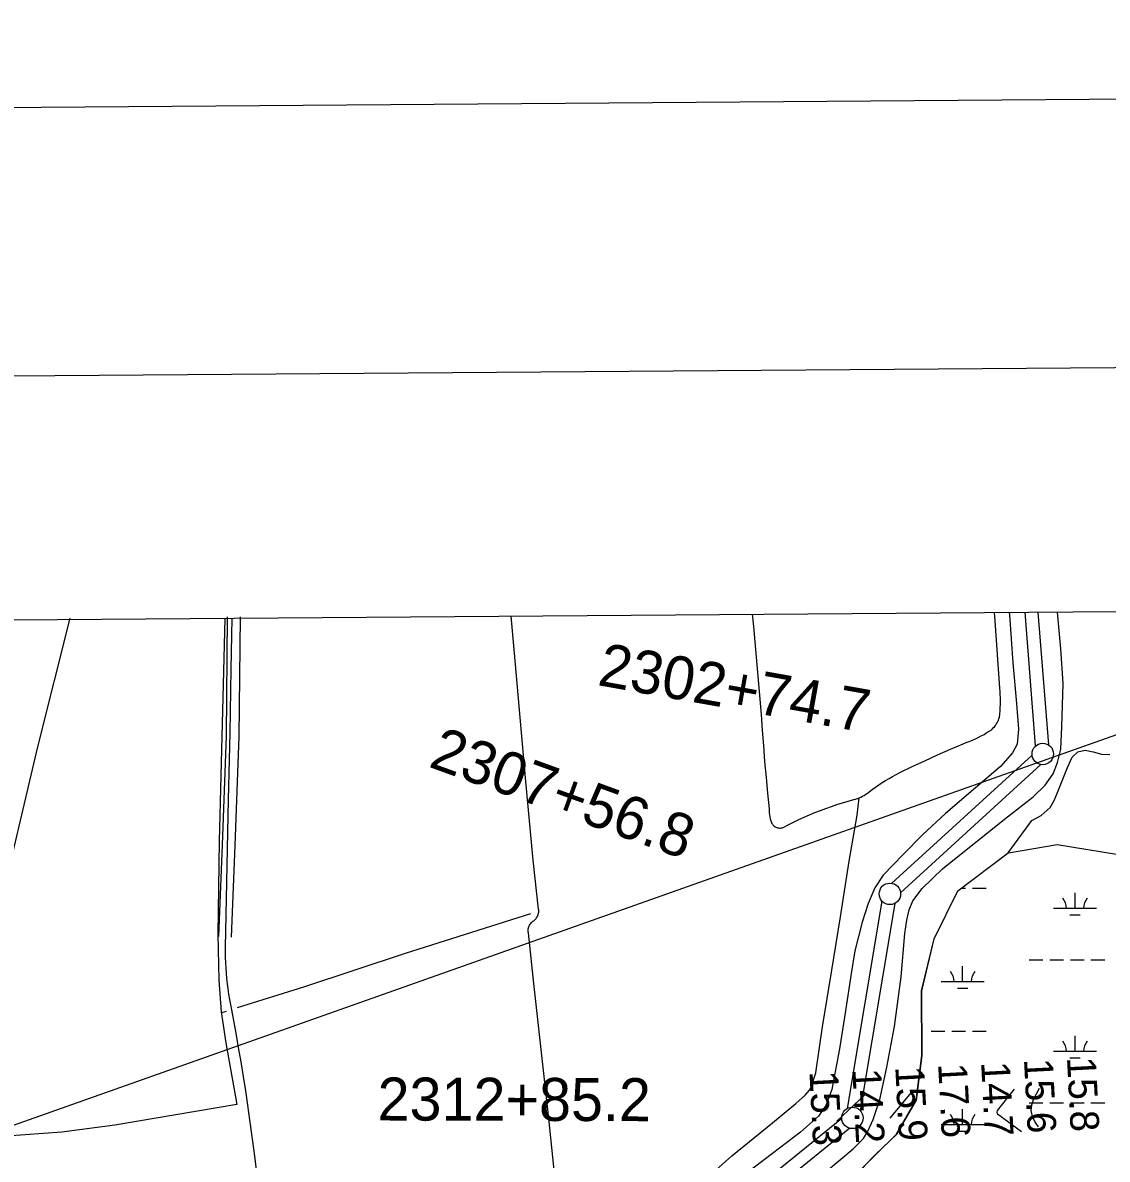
# Model space of a CAD drawing. Extents: x 3535183 to 3573198, y 534952 to 560562.
# Drawn here: x 3546358 to 3548881, y 557334 to 559978 of the extents above; entities that cross this region are included whole.
import ezdxf

# ---------------------------------------------------------------- set-up
doc = ezdxf.new("R2010")
doc.units = 0
for name, color, linetype in [('G-ANNO-NPLT', 7, 'Continuous'), ('V-ANNO-SYMB', 7, 'Continuous'), ('V-DTCH-CNTR', 7, 'Continuous'), ('V-GRID-FRAM', 7, 'Continuous'), ('V-LEVE-TOET', 7, 'Continuous'), ('V-RIVR-RANG', 7, 'Continuous'), ('V-ROAD-CNTR', 7, 'Continuous'), ('V-SITE-VEGE', 7, 'Continuous'), ('V-SURV-IDEN', 7, 'Continuous'), ('V-SURV-LINE', 7, 'Continuous'), ('V-TOPO-BNDY', 7, 'Continuous'), ('V-TOPO-MINR', 7, 'Continuous'), ('V-TOPO-SHOR', 7, 'Continuous'), ('V-WETL-SWMP', 7, 'Continuous')]:
    doc.layers.add(name, color=color, linetype=linetype)

msp = doc.modelspace()

# ---------------------------------------------------------------- linework, layer by layer
at = {"layer": 'G-ANNO-NPLT'}
msp.add_lwpolyline([(3535949.2, 535534.9), (3572614.9, 535812.3), (3572432.1, 559978.2), (3535766.5, 559700.9)], close=True, dxfattribs=at)
at = {"layer": 'V-ANNO-SYMB'}
msp.add_lwpolyline([(3538694.6, 536180.8), (3571776.8, 536431), (3571603.5, 559346.9), (3538521.2, 559096.7), (3538694.6, 536180.8)], dxfattribs=at)
at = {"layer": 'V-DTCH-CNTR'}
for points in [[(3547605.9, 557196), (3547581.3, 557428.9), (3547546.4, 557743.2), (3547534.1, 557860.8), (3547533.7, 557863.2), (3547533.5, 557865.5), (3547533.5, 557867.9), (3547533.7, 557870.2), (3547534.1, 557872.5), (3547534.8, 557874.8), (3547535.6, 557877), (3547536.7, 557879.1), (3547537.9, 557881.1), (3547539.3, 557883), (3547540.9, 557884.7), (3547542.7, 557886.3), (3547544.5, 557887.8), (3547546.5, 557889), (3547548.4, 557890.5), (3547550.1, 557892.1), (3547551.7, 557893.9), (3547553.1, 557895.7), (3547554.4, 557897.8), (3547555.5, 557899.9), (3547556.4, 557902), (3547557.1, 557904.3), (3547557.7, 557906.6), (3547558, 557909), (3547558.1, 557911.3), (3547558, 557913.7), (3547557.8, 557916), (3547545, 558030.1), (3547527.1, 558221.3), (3547501.1, 558519.8), (3547494.2, 558597.7)], [(3548054.4, 558601.9), (3548057.3, 558573.4), (3548075.6, 558369.2), (3548078, 558332.5), (3548080.7, 558295.8), (3548083.6, 558259.2), (3548086.8, 558222.6), (3548090.2, 558185.9), (3548093.9, 558149.4), (3548094, 558144.7), (3548094.4, 558140), (3548095, 558135.4), (3548095.8, 558130.8), (3548096.8, 558126.2), (3548098.1, 558121.7), (3548099.6, 558117.3), (3548100.6, 558115.4), (3548101.7, 558113.6), (3548103, 558111.9), (3548104.5, 558110.4), (3548106.1, 558109), (3548107.9, 558107.8), (3548109.7, 558106.8), (3548111.7, 558105.9), (3548113.7, 558105.3), (3548115.8, 558104.9), (3548118, 558104.7), (3548120.1, 558104.8), (3548122.2, 558105), (3548124.3, 558105.5), (3548126.3, 558106.1), (3548138.5, 558112.4), (3548150.7, 558118.4), (3548163, 558124.2), (3548175.5, 558129.8), (3548188, 558135.2), (3548200.6, 558140.5), (3548213.3, 558145.5), (3548226.1, 558150.3), (3548238.9, 558154.8), (3548251.9, 558159.2), (3548264.8, 558163.4), (3548277.9, 558167.3), (3548291, 558171.1), (3548295.3, 558172.1), (3548299.5, 558173.4), (3548303.6, 558174.9), (3548307.7, 558176.6), (3548311.6, 558178.6), (3548315.5, 558180.8), (3548319.2, 558183.2), (3548322.7, 558185.8), (3548326.1, 558188.5), (3548333.6, 558194.3), (3548341.2, 558199.8), (3548349, 558205.2), (3548356.9, 558210.4), (3548364.8, 558215.4), (3548372.9, 558220.3), (3548381.1, 558224.9), (3548389.4, 558229.4), (3548397.8, 558233.7), (3548427.1, 558247.6), (3548456.5, 558261.2), (3548486, 558274.7), (3548515.6, 558287.9)], [(3548515.6, 558287.9), (3548545.3, 558300.8), (3548552.5, 558303.4), (3548559.7, 558306.1), (3548566.8, 558309.1), (3548573.8, 558312.2), (3548580.7, 558315.5), (3548587.5, 558319), (3548594.2, 558322.7), (3548600.8, 558326.6), (3548607.3, 558330.6), (3548610.2, 558332.8), (3548613, 558335.1), (3548615.6, 558337.6), (3548618.1, 558340.3), (3548620.3, 558343.1), (3548622.4, 558346.1), (3548624.3, 558349.1), (3548626, 558352.3), (3548627.5, 558355.6), (3548628.8, 558359), (3548629.8, 558362.5), (3548630.7, 558370), (3548631.4, 558377.5), (3548631.9, 558385), (3548632.2, 558392.5), (3548632.3, 558400.1), (3548632.2, 558407.6), (3548631.8, 558415.2), (3548631.3, 558422.7), (3548630.5, 558430.2), (3548625, 558508.3), (3548619.8, 558586.4), (3548618.5, 558606.2)], [(3546903.6, 557290.5), (3546897.2, 557341.4), (3546890.5, 557392.3), (3546886, 557426), (3546881.3, 557459.7), (3546876.3, 557493.3), (3546871.1, 557526.9), (3546865.6, 557560.5), (3546859.9, 557594), (3546854, 557627.4), (3546847.8, 557660.9), (3546841.4, 557694.2), (3546839.3, 557706.2), (3546837.4, 557718.3), (3546835.6, 557730.3), (3546834.1, 557742.4), (3546832.8, 557754.6), (3546831.7, 557766.7), (3546830.8, 557778.9), (3546830.1, 557791), (3546829.7, 557803.2), (3546829.4, 557815.4), (3546829.3, 557827.6), (3546829.5, 557839.8), (3546829.8, 557851.9), (3546830.4, 557864.1), (3546833.4, 558017.8), (3546836.6, 558171.4), (3546840, 558325.1), (3546842.8, 558474.4), (3546844.9, 558592.8)], [(3547940.4, 557282.4), (3548007, 557341.8), (3548101.8, 557418.7), (3548155.8, 557464.1), (3548177.6, 557483.3), (3548187.9, 557494.9), (3548191.9, 557501.9), (3548202.7, 557534.9), (3548218.1, 557642.4), (3548239.7, 557774.2), (3548260.3, 557898.5), (3548280.2, 558027.4), (3548298.5, 558134.4), (3548303.6, 558174.9)]]:
    msp.add_lwpolyline(points, dxfattribs=at)
at = {"layer": 'V-GRID-FRAM'}
msp.add_lwpolyline([(3539245.8, 558535.3), (3570887.5, 558774.6), (3571033, 540592.1), (3539375.4, 540352.7), (3539245.8, 558535.3)], dxfattribs=at)
at = {"layer": 'V-LEVE-TOET'}
for points in [[(3548652.7, 558606.5), (3548653.1, 558600.6), (3548661.3, 558489.4), (3548669.8, 558394.2), (3548674.5, 558334.6), (3548671.2, 558300.1), (3548660.4, 558279.3), (3548632, 558248.1), (3548574.3, 558198.4), (3548504.6, 558138.3), (3548451.2, 558089.3), (3548405.7, 558042.8), (3548359, 557995.4), (3548340, 557965.5), (3548324.6, 557929.3), (3548310.8, 557885.7), (3548293.6, 557819.4), (3548284.6, 557766), (3548271.5, 557679.3), (3548258, 557591), (3548240.2, 557496.1), (3548225.6, 557459.1), (3548208.5, 557434.7), (3548167.2, 557397.2), (3548101.7, 557347.4), (3548037.4, 557298.7)], [(3548189.6, 557274.7), (3548289.8, 557358.5), (3548313.9, 557382.5), (3548324, 557399.5), (3548335.9, 557426.6), (3548351.7, 557473.3), (3548368, 557548.3), (3548385.4, 557643.3), (3548401, 557758.6), (3548410.1, 557859.4), (3548414.6, 557890.4), (3548419.9, 557914.7), (3548428, 557935.1), (3548450.2, 557964.3), (3548497.3, 558009.7), (3548579.5, 558076.1), (3548648.9, 558130.7), (3548708.1, 558177.3), (3548736.5, 558204.6), (3548754.8, 558230.6), (3548765.2, 558256.9), (3548772.4, 558287.9), (3548774.8, 558340.4), (3548778, 558441.2), (3548772.4, 558521.9), (3548765, 558607.3)]]:
    msp.add_lwpolyline(points, dxfattribs=at)
at = {"layer": 'V-ROAD-CNTR'}
for points in [[(3546833.1, 558596.2), (3546830.6, 558318.6), (3546821.2, 558065.3), (3546812.7, 557852.2)], [(3546863.1, 558595.9), (3546860.6, 558317.9), (3546851.2, 558064.2), (3546842.7, 557851)], [(3546467.3, 558593.1), (3546392.3, 558293.4), (3546298.6, 557901.5)]]:
    msp.add_lwpolyline(points, dxfattribs=at)
at = {"layer": 'V-SITE-VEGE'}
for p, q in [((3548799.4, 558269.3), (3548812.2, 558282.3)), ((3548812.2, 558282.3), (3548829, 558285.9)), ((3548829, 558285.9), (3548848.2, 558282.1)), ((3548848.2, 558282.1), (3548867.4, 558276.8)), ((3548867.4, 558276.8), (3548886.5, 558276.1)), ((3548787.8, 558245.7), (3548799.4, 558269.3)), ((3548764.7, 558187.6), (3548787.8, 558245.7)), ((3548757, 558168.8), (3548764.7, 558187.6)), ((3548727.1, 558134.2), (3548747.7, 558152.3)), ((3548747.7, 558152.3), (3548757, 558168.8)), ((3548650.5, 558047.1), (3548705.3, 558122.3)), ((3548705.3, 558122.3), (3548727.1, 558134.2)), ((3548532.7, 557958.3), (3548650.2, 558047.1)), ((3548650.2, 558047.1), (3548650.5, 558047.1)), ((3548477.8, 557846.7), (3548532.7, 557958.3)), ((3548448.6, 557726.1), (3548477.8, 557846.7)), ((3548449.6, 557575.6), (3548448.6, 557726.1)), ((3548436.4, 557471.3), (3548449.6, 557575.6)), ((3548390.6, 557392.3), (3548436.4, 557471.3)), ((3548342.3, 557345.6), (3548390.6, 557392.3)), ((3548289.4, 557292), (3548342.3, 557345.6))]:
    msp.add_line(p, q, dxfattribs=at)
at = {"layer": 'V-SURV-LINE'}
for points in [[(3548714.1, 558295.7), (3548689.5, 558606.7)], [(3548719.5, 558607), (3548744, 558298.1)], [(3548379.6, 557976.1), (3548705.7, 558274.5)], [(3548726, 558252.4), (3548399.9, 557953.9)], [(3548276.3, 557452.6), (3548356.9, 557934.3)], [(3548386.5, 557929.3), (3548305.9, 557447.6)], [(3546444.6, 555955.1), (3548262.9, 557429.5)], [(3548281.8, 557406.2), (3546463.5, 555931.7)]]:
    msp.add_lwpolyline(points, dxfattribs=at)
for centre in [(3548730.6, 558277), (3548375, 557951.5), (3548287.8, 557430.4)]:
    msp.add_circle(centre, 25, dxfattribs=at)
at = {"layer": 'V-TOPO-BNDY'}
msp.add_line((3539271.6, 554913.4), (3549728.9, 558614.6), dxfattribs=at)
at = {"layer": 'V-TOPO-MINR'}
for points in [[(3548317.1, 557484.8), (3548251.8, 557422.8)], [(3548375.9, 557429.5), (3548424.7, 557488.6)], [(3548664.1, 557497.1), (3548624.6, 557447.2), (3548623.5, 557443.1), (3548625.6, 557439.5), (3548680.9, 557398.6)], [(3548720.6, 557409.8), (3548713, 557420.5), (3548706.7, 557433.8), (3548703.6, 557447.3), (3548705.1, 557461.1), (3548709.8, 557475.1), (3548723, 557499.3)]]:
    msp.add_lwpolyline(points, dxfattribs=at)
at = {"layer": 'V-TOPO-SHOR'}
msp.add_line((3546831, 557678), (3546819.9, 557675), dxfattribs=at)
for points in [[(3546827.5, 558592.7), (3546826.1, 558530.1), (3546814.9, 558074.5)], [(3546814.9, 558074.5), (3546811.3, 557857.6), (3546813.5, 557750.5), (3546819.5, 557677.5), (3546830.2, 557604.9), (3546855.6, 557461.9)], [(3547539, 557905.3), (3547247.6, 557813), (3547010.4, 557734.8), (3546856.6, 557686.4)], [(3546855.6, 557461.9), (3546571.8, 557413.2), (3546448.9, 557397.1), (3546321, 557387.7)]]:
    msp.add_lwpolyline(points, dxfattribs=at)
at = {"layer": 'V-WETL-SWMP'}
for p, q in [((3548650.8, 558047.2), (3548763.8, 558066.4)), ((3548763.8, 558066.4), (3548967.8, 558033.1)), ((3548533, 557958.3), (3548650.5, 558047.1)), ((3548650.5, 558047.1), (3548650.8, 558047.2)), ((3548541.3, 557964.6), (3548550.8, 557964.6)), ((3548566.8, 557964.6), (3548598.8, 557964.6)), ((3548478.1, 557846.8), (3548533, 557958.3)), ((3548805.7, 557918.2), (3548805.7, 557954.2)), ((3548755.7, 557918.2), (3548855.7, 557918.2)), ((3548793.7, 557902.8), (3548817.7, 557902.8)), ((3548448.9, 557726.2), (3548478.1, 557846.8)), ((3548544.2, 557747.4), (3548544.2, 557783.4)), ((3548698.8, 557798.1), (3548730.8, 557798.1)), ((3548746.8, 557798.1), (3548778.8, 557798.1)), ((3548794.8, 557798.1), (3548826.8, 557798.1)), ((3548842.8, 557798.1), (3548874.8, 557798.1)), ((3548449.9, 557575.7), (3548448.9, 557726.2)), ((3548494.2, 557747.4), (3548594.2, 557747.4)), ((3548532.2, 557731.9), (3548556.2, 557731.9)), ((3548470.8, 557631.9), (3548502.8, 557631.9)), ((3548518.8, 557631.9), (3548550.8, 557631.9)), ((3548566.8, 557631.9), (3548598.8, 557631.9)), ((3548805.7, 557585.5), (3548805.7, 557621.5)), ((3548436.7, 557471.4), (3548449.9, 557575.7)), ((3548755.7, 557585.5), (3548855.7, 557585.5)), ((3548793.7, 557570.1), (3548817.7, 557570.1)), ((3548390.9, 557392.3), (3548436.7, 557471.4)), ((3548698.8, 557465.4), (3548730.8, 557465.4)), ((3548746.8, 557465.4), (3548778.8, 557465.4)), ((3548794.8, 557465.4), (3548826.8, 557465.4)), ((3548842.8, 557465.4), (3548874.8, 557465.4)), ((3548544.2, 557414.7), (3548544.2, 557450.7)), ((3548494.2, 557414.7), (3548594.2, 557414.7)), ((3548342.6, 557345.7), (3548390.9, 557392.3)), ((3548532.2, 557399.3), (3548556.2, 557399.3)), ((3548289.7, 557292.1), (3548342.6, 557345.7))]:
    msp.add_line(p, q, dxfattribs=at)
for centre, start, end in [((3548750.4, 557918.7), 359.2282, 40.7718), ((3548860.9, 557918.7), 139.2282, 180.7718), ((3548489, 557747.9), 359.2282, 40.7718), ((3548599.5, 557747.9), 139.2282, 180.7718), ((3548750.4, 557586), 359.2282, 40.7718), ((3548860.9, 557586), 139.2282, 180.7718), ((3548489, 557415.2), 359.2282, 40.7718), ((3548599.5, 557415.2), 139.2282, 180.7718)]:
    msp.add_arc(centre, 35.2, start, end, dxfattribs=at)

# ---------------------------------------------------------------- texts
at = {"layer": 'V-RIVR-RANG'}
for s, p in [('15.8', (3548786.8, 557570.8)), ('14.2', (3548287.5, 557543.7)), ('15.9', (3548387.4, 557549.4)), ('17.6', (3548487.1, 557556.4)), ('14.7', (3548587.1, 557559.9)), ('15.6', (3548686.8, 557567.2)), ('15.3', (3548187.7, 557538.3))]:
    msp.add_text(s, height=67, rotation=272.9683, dxfattribs=at).set_placement(p)
at = {"layer": 'V-SURV-IDEN'}
for s, rotation, p in [('2302+74.7', 349.9153, (3547692.5, 558437.6)), ('2307+56.8', 340.0402, (3547299.1, 558248.2)), ('2312+85.2', 359.8459, (3547183, 557424.4))]:
    msp.add_text(s, height=100, rotation=rotation, dxfattribs=at).set_placement(p)

doc.saveas('drawing.dxf')
